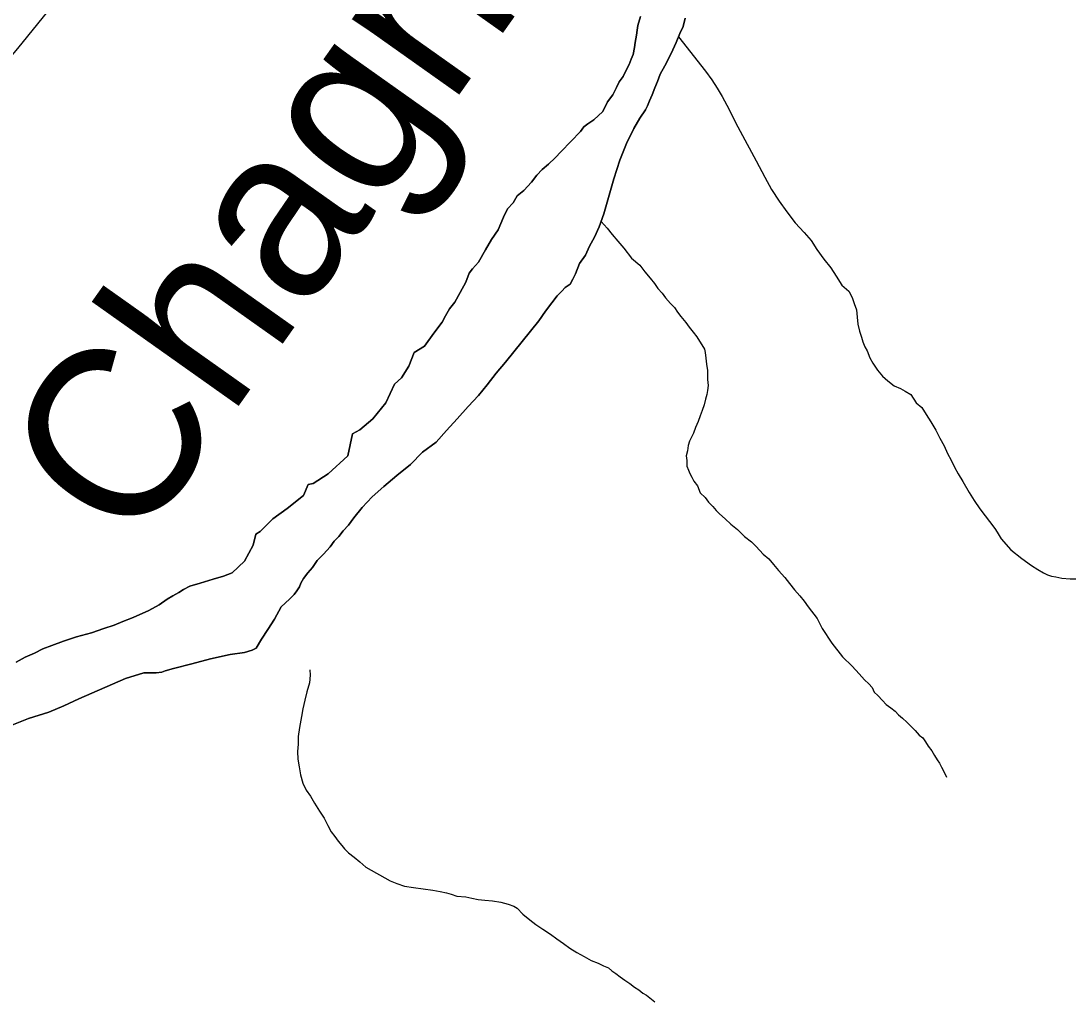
# Model space of a CAD drawing. Extents: x 2010165 to 2382125, y 1060529 to 1407316.
# Drawn here: x 2268734 to 2271806, y 1265158 to 1268028 of the extents above; entities that cross this region are included whole.
import ezdxf

# ---------------------------------------------------------------- set-up
doc = ezdxf.new("R2010")
doc.units = 0
for name, color, linetype in [('GM_X_City_Street', 7, 'Continuous'), ('GM_X_Major_River', 7, 'Continuous'), ('GM_X_Major_River_Text', 7, 'Continuous'), ('GM_X_Minor_River', 7, 'Continuous')]:
    doc.layers.add(name, color=color, linetype=linetype)

msp = doc.modelspace()

# ---------------------------------------------------------------- linework, layer by layer
at = {"layer": 'GM_X_City_Street'}
msp.add_lwpolyline([(2267955.9, 1266697.8), (2267957.3, 1266764.9), (2267960.1, 1266803.3), (2267969.7, 1266855.1), (2267985.5, 1266895.2), (2268004.7, 1266939.8), (2268052.1, 1267038.4), (2268149.1, 1267220.6), (2268180.1, 1267274.2), (2268199.8, 1267307.4), (2268228, 1267351.4), (2268298, 1267434.9), (2268515.6, 1267702.8), (2268724.3, 1267947), (2268812.3, 1268055.3), (2268983.2, 1268262.9), (2269186.4, 1268558.4), (2269272.6, 1268683.6), (2269324.9, 1268783.1), (2269367, 1268873.4), (2269390.6, 1268946.3), (2269407, 1269019.1), (2269444, 1269349.6), (2269490.1, 1269827.8)], dxfattribs=at)
at = {"layer": 'GM_X_Major_River'}
for points in [[(2270546, 1268040.8), (2270538.2, 1268014.6), (2270536.3, 1268000.5), (2270534.4, 1267986.4), (2270530.6, 1267964.3), (2270528.7, 1267950.2), (2270524.9, 1267930.1), (2270519, 1267916), (2270513.1, 1267899.9), (2270503.3, 1267881.7), (2270495.4, 1267865.6), (2270483.5, 1267849.5), (2270475.6, 1267833.3), (2270465.7, 1267811.2), (2270449.9, 1267791), (2270436, 1267762.7), (2270410.2, 1267738.5), (2270392.2, 1267726.3), (2270380.2, 1267718.2), (2270370.3, 1267704), (2270314.6, 1267645.4), (2270296.7, 1267627.2), (2270276.8, 1267609), (2270258.9, 1267592.8), (2270242.9, 1267576.6), (2270227.1, 1267556.4), (2270205.2, 1267532.1), (2270185.3, 1267515.9), (2270173.4, 1267495.8), (2270157.5, 1267477.6), (2270145.7, 1267453.4), (2270129.9, 1267417.1), (2270110.1, 1267388.8), (2270092.3, 1267358.6), (2270072.5, 1267322.3), (2270054.6, 1267302.1), (2270044.7, 1267289.9), (2270034.9, 1267263.8), (2270019.1, 1267233.5), (2270003.3, 1267205.3), (2269987.4, 1267185.1), (2269975.5, 1267164.9), (2269965.7, 1267146.8), (2269941.8, 1267114.4), (2269914.1, 1267076.1), (2269884.1, 1267057.8), (2269868.4, 1267017.5), (2269846.6, 1266983.2), (2269826.7, 1266965), (2269801.1, 1266910.6), (2269763.4, 1266864.1), (2269725.5, 1266831.7), (2269703.5, 1266819.5), (2269690, 1266755.1), (2269632.3, 1266702.5), (2269588.4, 1266674.1), (2269574.3, 1266672), (2269560.6, 1266639.7), (2269512.7, 1266601.2), (2269470.8, 1266570.8), (2269433, 1266534.4), (2269421, 1266526.3), (2269413.3, 1266494.1), (2269387.6, 1266447.7), (2269351.7, 1266413.3), (2269325.7, 1266403.1), (2269295.7, 1266394.8), (2269257.7, 1266382.5), (2269227.6, 1266374.3), (2269209.6, 1266364.1), (2269195.6, 1266356), (2269177.7, 1266345.8), (2269161.7, 1266335.7), (2269137.7, 1266319.4), (2269107.8, 1266303.2), (2269061.8, 1266282.8), (2269031.8, 1266270.5), (2269005.8, 1266260.3), (2268975.7, 1266250.1), (2268939.7, 1266237.8)], [(2268939.7, 1266237.8), (2268975.7, 1266250.1), (2269005.8, 1266260.3), (2269031.8, 1266270.5), (2269061.8, 1266282.8), (2269107.8, 1266303.2), (2269137.7, 1266319.4), (2269161.7, 1266335.7), (2269177.7, 1266345.8), (2269195.6, 1266356), (2269209.6, 1266364.1), (2269227.6, 1266374.3), (2269257.7, 1266382.5), (2269295.7, 1266394.8), (2269325.7, 1266403.1), (2269351.7, 1266413.3), (2269387.6, 1266447.7), (2269413.3, 1266494.1), (2269421, 1266526.3), (2269433, 1266534.4), (2269470.8, 1266570.8), (2269512.7, 1266601.2), (2269560.6, 1266639.7), (2269574.3, 1266672), (2269588.4, 1266674.1), (2269632.3, 1266702.5), (2269690, 1266755.1), (2269703.5, 1266819.5), (2269725.5, 1266831.7), (2269763.4, 1266864.1), (2269801.1, 1266910.6), (2269826.7, 1266965), (2269846.6, 1266983.2), (2269868.4, 1267017.5), (2269884.1, 1267057.8), (2269914.1, 1267076.1), (2269941.8, 1267114.4), (2269965.7, 1267146.8), (2269975.5, 1267164.9), (2269987.4, 1267185.1), (2270003.3, 1267205.3), (2270019.1, 1267233.5), (2270034.9, 1267263.8), (2270044.7, 1267289.9), (2270054.6, 1267302.1), (2270072.5, 1267322.3), (2270092.3, 1267358.6), (2270110.1, 1267388.8), (2270129.9, 1267417.1), (2270145.7, 1267453.4), (2270157.5, 1267477.6), (2270173.4, 1267495.8), (2270185.3, 1267515.9), (2270205.2, 1267532.1), (2270227.1, 1267556.4), (2270242.9, 1267576.6), (2270258.9, 1267592.8), (2270276.8, 1267609), (2270296.7, 1267627.2), (2270314.6, 1267645.4), (2270370.3, 1267704), (2270380.2, 1267718.2), (2270392.2, 1267726.3), (2270410.2, 1267738.5), (2270436, 1267762.7), (2270449.9, 1267791), (2270465.7, 1267811.2), (2270475.6, 1267833.3), (2270483.5, 1267849.5), (2270495.4, 1267865.6), (2270503.3, 1267881.7), (2270513.1, 1267899.9), (2270519, 1267916), (2270524.9, 1267930.1), (2270528.7, 1267950.2), (2270530.6, 1267964.3), (2270534.4, 1267986.4), (2270536.3, 1268000.5), (2270538.2, 1268014.6), (2270546, 1268040.8)], [(2270603.7, 1267872.4), (2270617.6, 1267896.6), (2270629.4, 1267918.8), (2270641.3, 1267942.9), (2270651.1, 1267965.1), (2270660.9, 1267991.3), (2270670.8, 1268011.4), (2270676.6, 1268035.6)], [(2270676.6, 1268035.6), (2270670.8, 1268011.4), (2270660.9, 1267991.3), (2270651.1, 1267965.1), (2270641.3, 1267942.9), (2270629.4, 1267918.8), (2270617.6, 1267896.6), (2270603.7, 1267872.4)], [(2268707.2, 1265967), (2268755.2, 1265987.4), (2268815.3, 1266005.8), (2268859.3, 1266024.2), (2268903.3, 1266044.6), (2269039.3, 1266103.8), (2269093.3, 1266120.2), (2269129.5, 1266120.4), (2269145.5, 1266122.6), (2269155.5, 1266126.6), (2269179.6, 1266132.8), (2269233.6, 1266147.2), (2269287.7, 1266161.7), (2269345.8, 1266174.1), (2269388, 1266180.4), (2269410, 1266186.6), (2269422, 1266192.7), (2269437.8, 1266218.9), (2269455.6, 1266247.2), (2269475.4, 1266277.4), (2269495.2, 1266313.8), (2269519.1, 1266336), (2269533, 1266350.2), (2269541, 1266360.3), (2269548.9, 1266372.4), (2269552.8, 1266382.4), (2269560.7, 1266396.6), (2269572.6, 1266412.7), (2269586.5, 1266428.9), (2269600.4, 1266449.1), (2269618.3, 1266467.3), (2269638.2, 1266489.5), (2269650.1, 1266505.7), (2269664, 1266519.8), (2269675.9, 1266536), (2269691.9, 1266552.2), (2269707.7, 1266574.4), (2269731.5, 1266604.7), (2269761.4, 1266635), (2269795.3, 1266665.4), (2269833.1, 1266697.8), (2269873, 1266730.2), (2269908.8, 1266766.6), (2269948.7, 1266795), (2269978.5, 1266829.3), (2270010.3, 1266863.7), (2270042.1, 1266900.1), (2270072, 1266932.4), (2270097.8, 1266962.8), (2270123.6, 1266997.1), (2270151.4, 1267029.4), (2270175.3, 1267059.7), (2270248.7, 1267150.6), (2270268.6, 1267178.9), (2270286.4, 1267203.1), (2270302.3, 1267223.3), (2270316.2, 1267237.5), (2270326.2, 1267247.6), (2270340.1, 1267257.7), (2270348, 1267271.9), (2270355.9, 1267288), (2270367.7, 1267318.2), (2270385.6, 1267342.4), (2270397.4, 1267368.6), (2270411.2, 1267394.8), (2270425, 1267425.1), (2270438.7, 1267463.3), (2270452.3, 1267511.7), (2270467.9, 1267566), (2270485.5, 1267620.4), (2270505.1, 1267668.8), (2270526.8, 1267713.1), (2270544.6, 1267743.4), (2270560.5, 1267767.6), (2270566.4, 1267779.7), (2270572.3, 1267793.8), (2270580.2, 1267811.9), (2270588, 1267832.1), (2270595.9, 1267850.2), (2270603.7, 1267872.4)], [(2270603.7, 1267872.4), (2270595.9, 1267850.2), (2270588, 1267832.1), (2270580.2, 1267811.9), (2270572.3, 1267793.8), (2270566.4, 1267779.7), (2270560.5, 1267767.6), (2270544.6, 1267743.4), (2270526.8, 1267713.1), (2270505.1, 1267668.8), (2270485.5, 1267620.4), (2270467.9, 1267566), (2270452.3, 1267511.7), (2270438.7, 1267463.3), (2270425, 1267425.1), (2270411.2, 1267394.8), (2270397.4, 1267368.6), (2270385.6, 1267342.4), (2270367.7, 1267318.2), (2270355.9, 1267288), (2270348, 1267271.9), (2270340.1, 1267257.7), (2270326.2, 1267247.6), (2270316.2, 1267237.5), (2270302.3, 1267223.3), (2270286.4, 1267203.1), (2270268.6, 1267178.9), (2270248.7, 1267150.6), (2270175.3, 1267059.7), (2270151.4, 1267029.4), (2270123.6, 1266997.1), (2270097.8, 1266962.8), (2270072, 1266932.4), (2270042.1, 1266900.1), (2270010.3, 1266863.7), (2269978.5, 1266829.3), (2269948.7, 1266795), (2269908.8, 1266766.6), (2269873, 1266730.2), (2269833.1, 1266697.8), (2269795.3, 1266665.4), (2269761.4, 1266635), (2269731.5, 1266604.7), (2269707.7, 1266574.4), (2269691.9, 1266552.2), (2269675.9, 1266536), (2269664, 1266519.8), (2269650.1, 1266505.7), (2269638.2, 1266489.5), (2269618.3, 1266467.3), (2269600.4, 1266449.1), (2269586.5, 1266428.9), (2269572.6, 1266412.7), (2269560.7, 1266396.6), (2269552.8, 1266382.4), (2269548.9, 1266372.4), (2269541, 1266360.3), (2269533, 1266350.2), (2269519.1, 1266336), (2269495.2, 1266313.8), (2269475.4, 1266277.4), (2269455.6, 1266247.2), (2269437.8, 1266218.9), (2269422, 1266192.7), (2269410, 1266186.6), (2269388, 1266180.4), (2269345.8, 1266174.1), (2269287.7, 1266161.7), (2269233.6, 1266147.2), (2269179.6, 1266132.8), (2269155.5, 1266126.6), (2269145.5, 1266122.6), (2269129.5, 1266120.4), (2269093.3, 1266120.2), (2269039.3, 1266103.8), (2268903.3, 1266044.6), (2268859.3, 1266024.2), (2268815.3, 1266005.8), (2268755.2, 1265987.4), (2268707.2, 1265967)], [(2268939.7, 1266237.8), (2268895.6, 1266225.4), (2268857.6, 1266213.1), (2268823.6, 1266200.8), (2268797.6, 1266190.6), (2268773.6, 1266178.4), (2268745.6, 1266166.1), (2268719.6, 1266151.9)], [(2268719.6, 1266151.9), (2268745.6, 1266166.1), (2268773.6, 1266178.4), (2268797.6, 1266190.6), (2268823.6, 1266200.8), (2268857.6, 1266213.1), (2268895.6, 1266225.4), (2268939.7, 1266237.8)]]:
    msp.add_lwpolyline(points, dxfattribs=at)
at = {"layer": 'GM_X_Minor_River'}
for points in [[(2270657.2, 1267981.3), (2270736.2, 1267881.3), (2270754.5, 1267855.3), (2270770.7, 1267831.3), (2270785, 1267807.2), (2270799.3, 1267781.2), (2270811.6, 1267757.2), (2270823.8, 1267731.1), (2270838.1, 1267705.1), (2270885.1, 1267619), (2270909.6, 1267570.9), (2270930, 1267534.9), (2270952.4, 1267500.9), (2270974.8, 1267468.9), (2270999.1, 1267436.9), (2271025.5, 1267408.9), (2271045.8, 1267385), (2271062.1, 1267358.9), (2271082.4, 1267330.9), (2271102.7, 1267305), (2271119, 1267280.9), (2271135.3, 1267254.9), (2271155.5, 1267237), (2271165.7, 1267219), (2271171.9, 1267200.9), (2271178.1, 1267182.9), (2271180.3, 1267160.8), (2271182.5, 1267140.7), (2271186.7, 1267120.6), (2271192.9, 1267102.6), (2271197, 1267088.6), (2271203.1, 1267074.5), (2271209.3, 1267062.5), (2271217.5, 1267042.5), (2271225.7, 1267026.4), (2271239.9, 1267006.4), (2271254.1, 1266988.5), (2271270.3, 1266974.5), (2271288.5, 1266960.6), (2271306.6, 1266952.6), (2271320.8, 1266944.7), (2271336.9, 1266934.8), (2271353.2, 1266910.7), (2271369.4, 1266896.8), (2271381.6, 1266876.8), (2271395.8, 1266854.8), (2271410.1, 1266830.7), (2271422.4, 1266806.7), (2271434.6, 1266784.7), (2271444.9, 1266762.6), (2271455.1, 1266742.6), (2271465.3, 1266722.6), (2271475.5, 1266702.6), (2271489.8, 1266680.6), (2271508.1, 1266648.5), (2271522.4, 1266624.5), (2271538.7, 1266600.5), (2271583.3, 1266542.5), (2271589.5, 1266532.5), (2271601.7, 1266512.5), (2271630.1, 1266480.5), (2271662.4, 1266454.6), (2271690.7, 1266434.7), (2271708.9, 1266422.8), (2271725.1, 1266412.8), (2271737.2, 1266406.9), (2271749.2, 1266402.9), (2271761.3, 1266401), (2271779.4, 1266397.1), (2271803.5, 1266395.3), (2271819.6, 1266395.4)], [(2270430.8, 1267441.2), (2270449.1, 1267421.2), (2270463.3, 1267403.2), (2270479.6, 1267383.2), (2270497.8, 1267363.3), (2270520.2, 1267333.3), (2270544.4, 1267313.3), (2270558.7, 1267293.3), (2270574.9, 1267275.4), (2270587.1, 1267259.4), (2270597.3, 1267245.4), (2270609.4, 1267231.4), (2270619.6, 1267217.4), (2270633.8, 1267201.4), (2270645.9, 1267189.4), (2270654.1, 1267175.4), (2270664.2, 1267163.4), (2270678.5, 1267145.4), (2270688.6, 1267131.4), (2270700.8, 1267117.4), (2270711, 1267103.4), (2270733.4, 1267067.4), (2270735.5, 1267057.4), (2270737.6, 1267041.3), (2270739.8, 1267023.2), (2270742, 1267005.2), (2270742.2, 1266979.1), (2270744.4, 1266961), (2270742.5, 1266946.9), (2270740.6, 1266934.8), (2270736.7, 1266920.8), (2270732.8, 1266904.6), (2270726.9, 1266888.5), (2270721.1, 1266872.4), (2270715.2, 1266856.3), (2270707.3, 1266838.2), (2270701.4, 1266822.1), (2270695.5, 1266810), (2270689.6, 1266797.9), (2270685.7, 1266785.8), (2270683.8, 1266769.7), (2270679.9, 1266755.6), (2270682.1, 1266741.6), (2270682.2, 1266725.5), (2270686.3, 1266713.4), (2270690.4, 1266703.4), (2270696.5, 1266693.4), (2270702.7, 1266681.4), (2270712.8, 1266667.4), (2270721, 1266647.4), (2270735.2, 1266633.4), (2270745.4, 1266619.4), (2270757.5, 1266607.4), (2270767.7, 1266595.4), (2270777.8, 1266585.4), (2270794, 1266571.5), (2270810.2, 1266555.5), (2270830.4, 1266539.6), (2270850.7, 1266519.6), (2270870.9, 1266503.7), (2270885.1, 1266489.7), (2270905.4, 1266467.7), (2270921.5, 1266453.8), (2270935.7, 1266437.8), (2270949.9, 1266419.8), (2270968.2, 1266399.8), (2270982.4, 1266381.8), (2270996.6, 1266363.8), (2271012.9, 1266345.8), (2271025, 1266329.9), (2271037.2, 1266313.9), (2271063.6, 1266279.9), (2271078, 1266249.8), (2271106.4, 1266207.8), (2271136.9, 1266167.8), (2271165.3, 1266139.9), (2271185.6, 1266117.9), (2271201.8, 1266099.9), (2271213.9, 1266088), (2271224.1, 1266078), (2271230.2, 1266064), (2271240.3, 1266054), (2271254.5, 1266040), (2271264.7, 1266028), (2271278.8, 1266018.1), (2271290.9, 1266008.1), (2271301.1, 1265998.1), (2271313.2, 1265988.1), (2271325.4, 1265976.2), (2271337.5, 1265964.2), (2271349.7, 1265952.2), (2271361.8, 1265938.2), (2271371.9, 1265930.3), (2271380.1, 1265918.2), (2271388.2, 1265906.2), (2271398.4, 1265892.2), (2271406.5, 1265878.2), (2271414.7, 1265866.2), (2271420.8, 1265856.2)], [(2269579.2, 1266129.4), (2269579.3, 1266113.4), (2269577.5, 1266091.2), (2269569.7, 1266065.1), (2269563.9, 1266040.9), (2269558.1, 1266014.8), (2269554.3, 1265992.6), (2269548.5, 1265960.4), (2269544.7, 1265934.3), (2269544.9, 1265912.2), (2269543.1, 1265890.1), (2269543.3, 1265868), (2269547.5, 1265845.9), (2269551.8, 1265821.8), (2269558, 1265797.7), (2269568.2, 1265777.7), (2269580.4, 1265759.7), (2269592.7, 1265739.7), (2269606.9, 1265715.7), (2269621.2, 1265695.7), (2269631.4, 1265673.6), (2269641.6, 1265655.6), (2269651.8, 1265641.6), (2269661.9, 1265627.6), (2269672.1, 1265615.6), (2269680.2, 1265605.6), (2269692.3, 1265593.7), (2269708.5, 1265581.7), (2269724.7, 1265567.8), (2269742.9, 1265551.8), (2269813.5, 1265512.1), (2269833.7, 1265504.2), (2269855.8, 1265496.3), (2269882, 1265492.4), (2269910.1, 1265488.6), (2269938.3, 1265484.8), (2269960.4, 1265480.9), (2269978.5, 1265477), (2269992.6, 1265473.1), (2270008.7, 1265467.1), (2270034.8, 1265465.3), (2270052.9, 1265461.4), (2270071, 1265457.5), (2270091.1, 1265455.6), (2270113.2, 1265453.8), (2270137.4, 1265449.9), (2270159.5, 1265444), (2270175.6, 1265438.1), (2270185.7, 1265432.1), (2270201.9, 1265414.1), (2270222.1, 1265398.2), (2270240.3, 1265384.3), (2270260.5, 1265370.3), (2270282.8, 1265356.4), (2270301, 1265342.5), (2270321.2, 1265328.5), (2270339.4, 1265314.6), (2270359.5, 1265302.7), (2270381.7, 1265290.8), (2270401.9, 1265278.8), (2270422.1, 1265270.9), (2270438.2, 1265263), (2270452.3, 1265257.1), (2270462.4, 1265249.1), (2270474.5, 1265241.1), (2270486.7, 1265231.2), (2270500.8, 1265221.2), (2270514.9, 1265211.2), (2270529.1, 1265201.3), (2270541.2, 1265193.3), (2270553.3, 1265183.4), (2270563.4, 1265177.4), (2270573.6, 1265169.4), (2270583.7, 1265161.5), (2270588.5, 1265157.5)], [(2271420.8, 1265856.2), (2271426.9, 1265844.2), (2271437.1, 1265826.2), (2271441.8, 1265815.5)]]:
    msp.add_lwpolyline(points, dxfattribs=at)

# ---------------------------------------------------------------- texts
at = {"layer": 'GM_X_Major_River_Text'}
msp.add_text('Chagrin', height=500.32, rotation=54.6745, dxfattribs=at).set_placement((2269064.4, 1266469.5))

doc.saveas('drawing.dxf')
